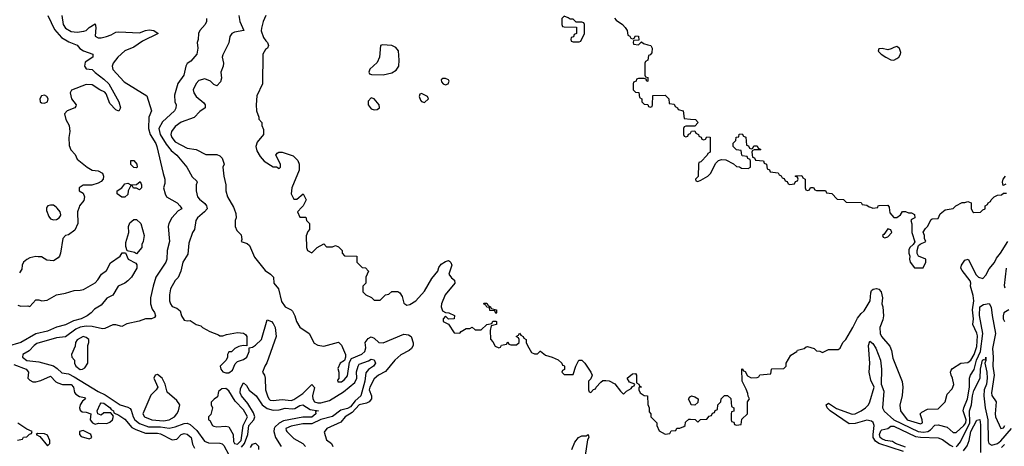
# Model space of a CAD drawing. Header units: inches. Extents: x 2380053 to 2584298, y 380219 to 546618.
# Tile 345 of 656: x 2545482 to 2552115, y 388391 to 391263. Entities that reach past the tile are written whole.
import ezdxf

# ---------------------------------------------------------------- set-up
doc = ezdxf.new("R2010")
doc.units = ezdxf.units.IN
doc.header["$MEASUREMENT"] = 0
for name, color, linetype in [('C5348', 7, 'Continuous'), ('C5349', 7, 'Continuous'), ('C5358', 7, 'Continuous'), ('C5359', 7, 'Continuous')]:
    doc.layers.add(name, color=color, linetype=linetype)

msp = doc.modelspace()

# ---------------------------------------------------------------- linework, layer by layer
at = {"layer": 'C5348', "color": 2}
for points, elevation in [([(2545882.2, 390000), (2545871, 389970), (2545874.8, 389890), (2545853.4, 389846.6), (2545810, 389815.3), (2545791, 389809), (2545772, 389790), (2545757.3, 389690), (2545750.8, 389670), (2545741.4, 389658.6), (2545710, 389639), (2545664.7, 389644.7), (2545630, 389666), (2545607.3, 389667.3), (2545590, 389668), (2545550, 389659), (2545530, 389649), (2545506.8, 389630), (2545498.8, 389610), (2545496.8, 389583.2), (2545481.4, 389558.6)], 2), ([(2546568, 390000), (2546574, 389990), (2546550, 389975.3), (2546507.3, 389930), (2546486, 389890), (2546482.8, 389870), (2546490.7, 389770), (2546474.8, 389710), (2546474, 389650), (2546466.8, 389630), (2546399.3, 389530), (2546380.5, 389470), (2546364, 389390), (2546362.8, 389350), (2546374.8, 389314.8), (2546390, 389292), (2546398, 389270), (2546390, 389258), (2546370, 389248.7), (2546330, 389248.7), (2546286.8, 389233.2), (2546203.6, 389216.4), (2546170, 389198), (2546130, 389209), (2546110, 389209), (2546056.8, 389183.2), (2546039.1, 389180.9), (2545970, 389198), (2545930, 389200.5), (2545890, 389193.7), (2545860.2, 389179.8), (2545790, 389127), (2545730, 389121.3), (2545597.8, 389082.2), (2545579.3, 389070), (2545545.7, 389034.3), (2545502.8, 389010), (2545502, 388990), (2545530, 388968.8), (2545610, 388960.5), (2545710, 388931.8), (2545735.6, 388915.6), (2545765.4, 388885.4), (2545810, 388878.3), (2545850, 388859.6), (2546010, 388759.6), (2546057.2, 388737.2), (2546158.8, 388670), (2546210, 388654.8), (2546225.5, 388645.5), (2546234.2, 388634.2), (2546245.7, 388590), (2546258, 388570), (2546290, 388543.9), (2546350, 388522.8), (2546430, 388522), (2546490, 388512.9), (2546530, 388521.5), (2546590, 388544.9), (2546610, 388545.7), (2546630, 388538.4), (2546676.3, 388496.3), (2546726.3, 388426.3), (2546754.2, 388414.2), (2546830, 388412.4), (2546847, 388407), (2546856.9, 388396.9), (2546890, 388333.4)], 6), ([(2545664.7, 390000), (2545662.8, 389997.2), (2545662, 389978), (2545677.5, 389937.5), (2545690, 389922.8), (2545710, 389914.8), (2545730, 389918.8), (2545748.7, 389930), (2545756.5, 389943.5), (2545759, 389950), (2545754, 389970), (2545734.8, 389994.8), (2545728.1, 390000)], 2), ([(2546742.3, 390000), (2546744, 389990), (2546727.3, 389970), (2546679.1, 389930), (2546668, 389910), (2546658.8, 389850), (2546646.8, 389830), (2546620.7, 389759.3), (2546615.9, 389684.1), (2546580.7, 389630), (2546567.3, 389570), (2546550, 389528), (2546530, 389508), (2546498.8, 389450), (2546490.7, 389410), (2546490.7, 389370), (2546497.3, 389350), (2546510, 389331), (2546539.8, 389319.8), (2546563.6, 389303.6), (2546571.3, 389270), (2546590, 389241), (2546610, 389236), (2546630, 389238), (2546670, 389211.3), (2546702, 389202), (2546714, 389190), (2546762.8, 389162.8), (2546822, 389142), (2546830, 389134), (2546850, 389134), (2546876.4, 389143.6), (2546950, 389158), (2546990, 389152), (2547003.6, 389143.6), (2547012, 389130), (2547012.7, 389067.3), (2546988.7, 389068.7), (2546958, 389062), (2546932, 389050), (2546910, 389028), (2546890, 389026), (2546882, 389010), (2546882, 388990), (2546872, 388970), (2546832, 388930), (2546838, 388910), (2546850, 388892), (2546870, 388884.7), (2546890, 388884.7), (2546916.5, 388903.5), (2546934.6, 388945.4), (2546950, 388962), (2546990, 388974.8), (2547012.7, 388990), (2547028.4, 389028.4), (2547027.3, 389052.7), (2547050, 389058), (2547070, 389071), (2547110, 389111), (2547150, 389242), (2547178, 389230), (2547190, 389218), (2547204, 389190), (2547210.7, 389130), (2547147.1, 388952.9), (2547133.4, 388930), (2547118.8, 388890), (2547131, 388870), (2547136, 388850), (2547139.1, 388770), (2547150.7, 388730), (2547160.7, 388710), (2547170, 388702), (2547190, 388699.1), (2547250, 388705.5), (2547310, 388699.3), (2547330, 388704.9), (2547390, 388746.7), (2547450, 388806.8), (2547467.3, 388787.3), (2547455.6, 388730), (2547456, 388710), (2547468.4, 388690), (2547490, 388683.9), (2547510, 388684.5), (2547570, 388700.2), (2547662.4, 388757.6), (2547739, 388821), (2547754, 388850), (2547752, 388892), (2547761.3, 388930), (2547770, 388944.9), (2547832.9, 388967.1), (2547850, 388978), (2547870, 388974), (2547878, 388950), (2547864.7, 388930), (2547832.2, 388907.8), (2547814.9, 388885.1), (2547806.7, 388830), (2547780.3, 388730), (2547742.3, 388697.7), (2547710, 388656.4), (2547690, 388645.3), (2547645.3, 388634.7), (2547590, 388592.1), (2547510, 388571.9), (2547450, 388541.6), (2547390, 388542.7), (2547310, 388527.3), (2547274.8, 388510), (2547278, 388498), (2547281, 388490), (2547330, 388442.8), (2547390.4, 388410.4), (2547406.8, 388390)], 10), ([(2546921.5, 390000), (2546927.3, 389990), (2546938.5, 389958.5), (2546940.7, 389930), (2546934, 389910), (2546934.8, 389870), (2546944.5, 389844.5), (2546974.4, 389814.4), (2546978, 389782), (2546974, 389770), (2547015.3, 389755.3), (2547030, 389742), (2547064.5, 389664.5), (2547135.3, 389575.3), (2547172, 389550), (2547192, 389530), (2547194, 389490), (2547224.7, 389450), (2547245.2, 389365.2), (2547271.3, 389330), (2547310.6, 389310.6), (2547319.8, 389299.8), (2547336, 389270), (2547346, 389230), (2547370, 389192), (2547432, 389150), (2547465.4, 389085.4), (2547490, 389072), (2547530, 389066), (2547630, 389092), (2547650, 389072), (2547676, 389010), (2547678, 388990), (2547671.3, 388968.7), (2547642, 388950), (2547625.4, 388914.6), (2547631.3, 388890), (2547632, 388848), (2547623.6, 388836.4), (2547624.7, 388824.7), (2547650, 388826), (2547670, 388841), (2547690, 388864.7), (2547703.1, 388956.9), (2547717.5, 388982.5), (2547788.1, 389011.9), (2547807, 389030), (2547813.8, 389053.8), (2547809.5, 389090), (2547830, 389117.3), (2547850, 389126.8), (2547870, 389118), (2547901, 389090), (2547930, 389086.4), (2548070, 389144.9), (2548100.6, 389140.6), (2548118.4, 389130), (2548132.5, 389087.5), (2548132.7, 389070), (2548120.7, 389050), (2548104.9, 389035.1), (2548050, 389006), (2548008.4, 388970), (2547945.5, 388894.5), (2547898.8, 388870), (2547870, 388845.2), (2547840.3, 388790), (2547837.1, 388770), (2547851.3, 388730), (2547851.2, 388711.1), (2547837.3, 388690), (2547819.3, 388680.7), (2547770, 388669.6), (2547721.2, 388618.8), (2547674, 388590), (2547645.8, 388554.2), (2547552, 388510), (2547534, 388486), (2547550, 388434), (2547582, 388410), (2547592, 388390)], 14), ([(2547383, 390000), (2547354, 389970), (2547370, 389934), (2547410, 389934), (2547414, 389910), (2547434, 389890), (2547434, 389850), (2547423.6, 389836.4), (2547412.7, 389807.3), (2547414, 389730), (2547422, 389710), (2547450, 389694), (2547486, 389730), (2547530, 389754), (2547550, 389734), (2547590, 389734), (2547610, 389742), (2547630, 389734), (2547654, 389710), (2547654, 389690), (2547670, 389674), (2547754, 389670), (2547754, 389630), (2547790, 389594), (2547811.6, 389591.6), (2547832, 389570), (2547814, 389530), (2547814, 389490), (2547794, 389470), (2547794, 389430), (2547814, 389410), (2547851.6, 389391.6), (2547870, 389374), (2547910, 389374), (2547946, 389410), (2547970, 389414), (2547990, 389432), (2548030, 389432), (2548043.6, 389423.6), (2548059.6, 389399.6), (2548070, 389354), (2548090, 389342), (2548110, 389346), (2548150, 389371), (2548210, 389436), (2548258.4, 389521.6), (2548299, 389570), (2548305.6, 389594.4), (2548322, 389618), (2548350, 389636), (2548370, 389641), (2548378, 389638), (2548387.3, 389627.3), (2548393.4, 389610), (2548374, 389550), (2548390, 389524.7), (2548412, 389510), (2548414, 389490), (2548347.3, 389410), (2548322.8, 389350), (2548321, 389330), (2548330, 389302), (2548350, 389292), (2548374, 389290), (2548411.6, 389271.6), (2548410, 389248), (2548370, 389246), (2548350, 389266), (2548334, 389250), (2548334, 389230), (2548370, 389214), (2548410, 389154), (2548447.3, 389152.7), (2548456.4, 389163.6), (2548490, 389184.7), (2548515.3, 389184.7), (2548530, 389192), (2548550, 389174), (2548590, 389174), (2548628.4, 389211.6), (2548662, 389218), (2548670, 389234), (2548690, 389234), (2548694, 389230), (2548694, 389210), (2548658, 389202), (2548652, 389170), (2548652.7, 389112.7), (2548670, 389094), (2548685.4, 389065.4), (2548710, 389054), (2548722, 389058), (2548728.4, 389071.6), (2548762, 389078), (2548770, 389094), (2548778, 389078), (2548790, 389074), (2548830, 389074), (2548846, 389090), (2548846, 389110), (2548842, 389122), (2548826, 389130), (2548842, 389138), (2548850, 389152), (2548858, 389138), (2548874, 389130), (2548878, 389118), (2548894, 389110), (2548894, 389090), (2548902, 389070), (2548930, 389022), (2548950, 389014), (2548970, 389014), (2548988.4, 389031.6), (2548991.6, 389031.6), (2549023.6, 389003.6), (2549070, 388992), (2549110, 388972), (2549134, 388950), (2549138, 388938), (2549150, 388934), (2549152.7, 388927.3), (2549152.7, 388907.3), (2549138, 388902), (2549134, 388890), (2549150, 388874), (2549210, 388874), (2549229.3, 388930.7), (2549249.2, 388970), (2549270, 388970.8), (2549290, 388951), (2549330.7, 388890), (2549338.8, 388870), (2549330, 388846), (2549314, 388830), (2549314, 388770), (2549318, 388758), (2549330, 388754), (2549347.3, 388772.7), (2549362, 388778), (2549366, 388790), (2549396.2, 388823.8), (2549410, 388833.4), (2549430, 388834.9), (2549452.3, 388832.3), (2549492.3, 388812.3), (2549530, 388761), (2549550, 388742), (2549570, 388762), (2549600.4, 388779.6), (2549610, 388794), (2549622, 388798), (2549626, 388810), (2549590, 388822), (2549575.3, 388850), (2549610, 388878.8), (2549630, 388882), (2549638, 388870), (2549638, 388818), (2549654, 388810), (2549658, 388798), (2549672, 388790), (2549654, 388786), (2549652, 388770), (2549662, 388750), (2549690, 388734), (2549711.6, 388731.6), (2549712.7, 388672.7), (2549722, 388650), (2549723.6, 388623.6), (2549734, 388610), (2549734, 388590), (2549774, 388550), (2549774, 388530), (2549790, 388494), (2549830, 388472), (2549862, 388478), (2549870, 388494), (2549902, 388498), (2549910, 388514), (2549930, 388514), (2549956.4, 388523.6), (2549966, 388530), (2549967.3, 388552.7), (2549990, 388574), (2550000, 388573.4)], 18), ([(2545470, 389341), (2545490, 389334.8), (2545536, 389336), (2545550, 389332), (2545590, 389378), (2545610, 389378), (2545630.7, 389370.7), (2545666.3, 389373.7), (2545730, 389411.3), (2545790, 389420.7), (2545850, 389438.8), (2545890, 389441), (2545912.9, 389447.1), (2545990, 389491), (2546009.4, 389510.6), (2546034, 389550), (2546066.6, 389573.4), (2546093.6, 389626.4), (2546158, 389670), (2546172.7, 389692.7), (2546194, 389694), (2546212, 389650), (2546263.6, 389623.6), (2546272, 389612), (2546271.3, 389590), (2546234.8, 389530), (2546210, 389504), (2546190, 389488.7), (2546144.7, 389470), (2546110, 389408), (2546070, 389388), (2546030, 389342), (2545986.4, 389313.6), (2545964.7, 389290), (2545936, 389270), (2545896, 389250), (2545845.5, 389234.5), (2545790, 389209.6), (2545730, 389192), (2545670, 389166), (2545590, 389147.8), (2545490, 389089.6), (2545398, 389062)], 2), ([(2545442.5, 388942.5), (2545526, 388910), (2545540.7, 388890), (2545536, 388850), (2545550, 388836), (2545570, 388826), (2545590, 388824.7), (2545625.6, 388834.4), (2545690, 388862.8), (2545725.3, 388825.3), (2545738.7, 388818.7), (2545770, 388807.7), (2545830, 388806.8), (2545844, 388790), (2545852.5, 388752.5), (2545860.9, 388740.9), (2545885.5, 388725.5), (2545919.8, 388719.8), (2545926, 388710), (2545905.5, 388694.5), (2545890.6, 388670), (2545886, 388650), (2545890, 388634), (2545902.8, 388622.8), (2545930, 388621), (2545962, 388610), (2545956, 388570), (2545972, 388550), (2545990, 388541), (2546013.6, 388546.4), (2546070, 388545.5), (2546090, 388553.4), (2546106.6, 388570), (2546114.6, 388594.6), (2546096.5, 388616.5), (2546050, 388616), (2546030, 388601.2), (2546008, 388610), (2546004, 388630), (2546024.4, 388675.6), (2546030, 388682.8), (2546050, 388681.6), (2546090.6, 388650), (2546098.5, 388638.5), (2546114, 388630), (2546116.9, 388616.9), (2546150, 388600.5), (2546190, 388572.7), (2546237.4, 388517.4), (2546263.6, 388503.6), (2546330, 388480.4), (2546410, 388479.5), (2546430, 388475.3), (2546510, 388434.8), (2546541.2, 388438.8), (2546570, 388470.7), (2546590, 388477.3), (2546610, 388473.4), (2546636.3, 388450), (2546646.2, 388406.2), (2546659.5, 388379.5)], 2), ([(2546975.4, 388384.6), (2546997.3, 388410), (2547019.8, 388470), (2547026.3, 388530), (2547059.7, 388570), (2547065.3, 388590), (2547057, 388617), (2547018.3, 388678.3), (2546975.8, 388730), (2546967.4, 388750), (2546970, 388781), (2546990, 388818), (2547010, 388801), (2547029.1, 388769.1), (2547074.4, 388730), (2547114.9, 388670), (2547150, 388645.3), (2547190, 388634.6), (2547230, 388637.4), (2547270, 388647.4), (2547317.7, 388642.3), (2547334.7, 388645.3), (2547370, 388666), (2547390, 388670.4), (2547438, 388638), (2547494, 388630), (2547474, 388626), (2547476, 388610), (2547450, 388586.6), (2547390, 388586), (2547258.4, 388561.6), (2547230, 388547.1), (2547201.2, 388518.8), (2547195.6, 388510), (2547194, 388490), (2547204.6, 388450), (2547244, 388390)], 6), ([(2550000, 388683.1), (2549988.4, 388708.4), (2549996.4, 388723.6), (2550000, 388725.8)], 18), ([(2545467.3, 388432.7), (2545502, 388438), (2545508.4, 388451.6), (2545530, 388454), (2545547.3, 388472.7), (2545562, 388478), (2545566, 388490), (2545530, 388506), (2545470, 388546)], 2), ([(2549202.4, 388370), (2549221.2, 388418.9), (2549246, 388450), (2549270, 388460.4), (2549298.4, 388461.6), (2549311.3, 388470), (2549316.3, 388450), (2549306.2, 388433.8), (2549290.8, 388330)], 14), ([(2547037, 388383), (2547050, 388404.7), (2547070, 388412), (2547091.2, 388391.1), (2547090.8, 388370)], 2)]:
    msp.add_lwpolyline(points, dxfattribs=dict(at, elevation=elevation))
for points, elevation in [([(2546270, 389686), (2546254.6, 389694.6), (2546206, 389706), (2546196.4, 389736.4), (2546196.4, 389763.6), (2546218, 389830), (2546215.3, 389870), (2546224.7, 389895.3), (2546250, 389918), (2546270, 389918), (2546298, 389890), (2546321, 389810), (2546314.8, 389770), (2546304.7, 389750), (2546304.7, 389730)], 2), ([(2548690, 389286), (2548682, 389302), (2548650, 389306), (2548646, 389326), (2548628.4, 389328.4), (2548622, 389342), (2548606, 389350), (2548610, 389354), (2548630, 389354), (2548638, 389338), (2548654, 389330), (2548658, 389318), (2548694, 389310), (2548694, 389290)], 18), ([(2545910, 389129), (2545870, 389108.7), (2545858.8, 389090), (2545854.8, 389065.2), (2545832, 389010), (2545834, 388990), (2545851.6, 388971.6), (2545852, 388950), (2545861, 388930), (2545890, 388907.3), (2545906, 388910), (2545920.4, 388919.6), (2545942, 388950), (2545942, 389070), (2545948.7, 389090), (2545948.7, 389110), (2545930, 389124)], 10), ([(2546410, 388874), (2546394, 388870), (2546384.7, 388850), (2546412, 388790), (2546402, 388770), (2546365.2, 388734.8), (2546310.7, 388610), (2546322.8, 388590), (2546372, 388570), (2546450, 388561.3), (2546490, 388568.8), (2546525.2, 388590), (2546541.2, 388610), (2546552.7, 388630), (2546562, 388670), (2546540.2, 388700.2), (2546474.6, 388754.6), (2546462, 388810), (2546442, 388850)], 10), ([(2546870, 388779), (2546842.8, 388777.2), (2546821, 388759), (2546815.3, 388724.7), (2546791.6, 388708.4), (2546772.7, 388687.3), (2546772, 388670), (2546782, 388650), (2546770, 388606), (2546754, 388590), (2546754, 388570), (2546763.6, 388563.6), (2546782, 388530), (2546790, 388526), (2546810, 388521), (2546870, 388526.8), (2546890, 388521), (2546920.4, 388470), (2546923.2, 388423.2), (2546930.3, 388410.3), (2546950, 388405.4), (2546974.2, 388430), (2546987.8, 388530), (2547015.8, 388590), (2546990, 388637), (2546934.5, 388694.5), (2546890, 388764)], 10), ([(2545910, 388497.2), (2545884.7, 388490), (2545884.7, 388470), (2545896.9, 388456.9), (2545950, 388441), (2545968, 388450), (2545962, 388470), (2545955.5, 388475.5)], 2), ([(2545602, 388478), (2545594, 388470), (2545618, 388458), (2545670, 388394), (2545686, 388410), (2545686, 388430), (2545670, 388466), (2545650, 388475.3)], 2)]:
    msp.add_lwpolyline(points, close=True, dxfattribs=dict(at, elevation=elevation))
at = {"layer": 'C5349', "color": 2}
for points, elevation in [([(2545672, 391290), (2545716.4, 391196.4), (2545763.1, 391143.1), (2545812.7, 391112.7), (2545870, 391090.7), (2545888.2, 391068.2), (2545912.4, 391052.4), (2545974, 391030), (2545974, 391010), (2545924.1, 390975.9), (2545918.8, 390950), (2545922.5, 390942.5), (2545931, 390931), (2545970, 390926.8), (2545990, 390906.8), (2546050, 390862.8), (2546082.8, 390830), (2546150.7, 390710), (2546161, 390670), (2546150, 390646), (2546130, 390655.3), (2546090, 390699), (2546063.7, 390763.7), (2546054.8, 390774.8), (2546022, 390790), (2545970, 390823.7), (2545930, 390827.3), (2545830.7, 390789.3), (2545822.8, 390770), (2545830.7, 390730.7), (2545862, 390690), (2545859.6, 390680.4), (2545854, 390670), (2545801, 390650), (2545784.9, 390630), (2545794, 390590), (2545816.3, 390550), (2545820.5, 390510), (2545814, 390470), (2545815.3, 390415.3), (2545826.4, 390386.4), (2545855.3, 390355.3), (2545870, 390324.7), (2545936, 390270), (2545970, 390250.6), (2546010, 390245.5), (2546041, 390230), (2546047.3, 390210), (2546044, 390190), (2546030, 390173.2), (2546010, 390161.2), (2545968.4, 390148.4), (2545910, 390148), (2545882, 390130), (2545882, 390110), (2545910, 390094), (2545918, 390070), (2545914.4, 390045.6), (2545886, 390010), (2545882.2, 390000)], 2), ([(2545765.3, 391290), (2545775.3, 391230), (2545790, 391204.9), (2545830, 391182.6), (2545870, 391178.7), (2545914.9, 391185.1), (2545929.5, 391190.5), (2545950, 391210.8), (2545990, 391234), (2545996, 391210), (2545991, 391151), (2546010, 391140.7), (2546030, 391140.5), (2546068, 391150), (2546098.9, 391161.1), (2546130, 391178.8), (2546150, 391180.7), (2546290, 391173.7), (2546330, 391190.3), (2546354.9, 391194.9), (2546384.7, 391190), (2546414, 391170), (2546310, 391118.4), (2546250, 391078.7), (2546190, 391053.3), (2546143.1, 391010), (2546112.4, 390970), (2546104.4, 390950), (2546110, 390927.3), (2546185.5, 390845.5), (2546338, 390750), (2546370.7, 390650), (2546352.4, 390607.6), (2546350.3, 390530), (2546361.6, 390490), (2546400.4, 390430), (2546406.4, 390410), (2546448.1, 390228.1), (2546460.7, 390190), (2546459.8, 390160.2), (2546451.3, 390130), (2546462.8, 390090), (2546471.3, 390070), (2546542, 390030), (2546562, 390010), (2546568, 390000)], 6), ([(2546958.8, 391290), (2546966, 391250), (2546992, 391190), (2546930, 391179), (2546912, 391170), (2546898, 391150), (2546890, 391106), (2546850, 391026), (2546846, 391010), (2546854, 390970), (2546852, 390950), (2546838, 390910), (2546841, 390870), (2546835.3, 390844.7), (2546810, 390818), (2546790, 390826), (2546768, 390850), (2546730, 390864), (2546690, 390853.2), (2546670, 390834), (2546650.8, 390790), (2546654.8, 390770), (2546670, 390746), (2546723.6, 390703.6), (2546732, 390690), (2546731.3, 390670), (2546695.3, 390644.7), (2546656.7, 390603.3), (2546570, 390572.3), (2546530, 390542.7), (2546505.5, 390510), (2546500.5, 390490), (2546506, 390470), (2546530, 390441.6), (2546610, 390398), (2546670, 390388.7), (2546735.2, 390355.2), (2546810, 390356.3), (2546830, 390346.8), (2546846.8, 390330), (2546858.8, 390290), (2546851, 390269), (2546856.3, 390210), (2546870.8, 390150), (2546871, 390110), (2546881, 390070), (2546921.5, 390000)], 14), ([(2547141, 391290), (2547122.8, 391250), (2547110, 391206), (2547108.3, 391188.3), (2547124, 391144), (2547139.6, 391119.6), (2547152, 391110), (2547158, 391090), (2547151.3, 391070), (2547138, 391062), (2547121, 391030), (2547117.3, 390830), (2547080.7, 390750), (2547076, 390690), (2547078, 390650), (2547092.7, 390607.3), (2547092.7, 390592.7), (2547114, 390570), (2547114, 390550), (2547123.6, 390523.6), (2547124.7, 390490), (2547082, 390438), (2547073.4, 390410), (2547079.9, 390379.9), (2547101.4, 390341.4), (2547130, 390311.3), (2547190, 390272), (2547212, 390272), (2547230, 390262), (2547238, 390270), (2547238, 390290), (2547208, 390350), (2547216.4, 390363.6), (2547228.8, 390371.1), (2547250, 390371.3), (2547325.4, 390345.4), (2547355.3, 390315.3), (2547364.7, 390290), (2547364.7, 390250), (2547316, 390130), (2547311.3, 390090), (2547330, 390054), (2547350, 390054), (2547391, 390091), (2547412, 390050), (2547391.3, 390008.7), (2547383, 390000)], 18), ([(2549490, 391272), (2549499.6, 391259.6), (2549542, 391230), (2549562, 391210), (2549574, 391190), (2549578, 391158), (2549592.7, 391152.7), (2549598, 391138), (2549610, 391134), (2549622, 391138), (2549630, 391154), (2549650, 391152), (2549654, 391126), (2549618, 391122), (2549614, 391110), (2549618, 391098), (2549650, 391094), (2549670, 391114), (2549683.6, 391103.6), (2549712.7, 391092.7), (2549734, 391090), (2549742, 391070), (2549739.6, 391040.4), (2549730, 391026), (2549718, 391022), (2549714, 390990), (2549698, 390982), (2549694, 390970), (2549694, 390890), (2549698, 390878), (2549712.7, 390872.7), (2549714, 390850), (2549707.3, 390847.3), (2549702, 390862), (2549690, 390866), (2549650, 390866), (2549638, 390862), (2549634, 390850), (2549618, 390842), (2549614, 390830), (2549614, 390790), (2549630, 390774), (2549652.7, 390772.7), (2549658, 390738), (2549674, 390730), (2549674, 390710), (2549690, 390694), (2549712.7, 390692.7), (2549718, 390678), (2549730, 390674), (2549742, 390678), (2549746, 390690), (2549747.3, 390752.7), (2549830, 390754), (2549854, 390730), (2549858, 390698), (2549890, 390694), (2549898, 390678), (2549914, 390670), (2549918, 390658), (2549952, 390650), (2549958, 390598), (2550000, 390593.6)], 22), ([(2546741, 391270), (2546741, 391250), (2546731, 391230), (2546696, 391190), (2546686, 391170), (2546684.7, 391130), (2546678, 391110), (2546682.8, 391070), (2546674.8, 391030), (2546635.9, 390984.1), (2546610, 390968), (2546601, 390950), (2546586.8, 390890), (2546546.8, 390833.2), (2546525.8, 390754.2), (2546527.3, 390710), (2546536.3, 390690), (2546533.5, 390666.5), (2546524, 390650), (2546443.9, 390576.1), (2546420.4, 390530), (2546428.7, 390490), (2546470, 390423.8), (2546503.2, 390383.2), (2546540.5, 390350), (2546607.3, 390270), (2546644, 390204), (2546676, 390176), (2546678, 390170), (2546671, 390150), (2546671, 390110), (2546681, 390070), (2546693.7, 390053.7), (2546730, 390026), (2546740.7, 390010), (2546742.3, 390000)], 10), ([(2550000, 390546), (2549970, 390546), (2549958, 390542), (2549954, 390530), (2549954, 390490), (2549958, 390478), (2549970, 390474), (2549982, 390478), (2549987.3, 390492.7), (2550000, 390497.3)], 22), ([(2545728.1, 390000), (2545710, 390014), (2545690, 390015.3), (2545671, 390009), (2545664.7, 390000)], 2)]:
    msp.add_lwpolyline(points, dxfattribs=dict(at, elevation=elevation))
for points, elevation in [([(2549150, 391286), (2549134, 391270), (2549134, 391230), (2549138, 391218), (2549150, 391214), (2549232.7, 391212.7), (2549234, 391170), (2549218, 391162), (2549212.7, 391147.3), (2549198, 391142), (2549194, 391130), (2549198, 391118), (2549210, 391114), (2549250, 391114), (2549262, 391118), (2549286, 391170), (2549286, 391230), (2549282, 391242), (2549270, 391246), (2549230, 391246), (2549210, 391266), (2549190, 391266), (2549176.4, 391276.4)], 22), ([(2547925.4, 391094.6), (2547912, 391088), (2547906.8, 391010), (2547890, 390975.3), (2547842, 390930), (2547834, 390910), (2547838, 390898), (2547852.7, 390892.7), (2547930, 390891), (2547990, 390906), (2548018, 390922), (2548037.2, 390950), (2548039.3, 390990), (2548033.2, 391053.2), (2548016, 391076), (2547990, 391089.3)], 22), ([(2548350, 390868), (2548332.7, 390867.3), (2548322, 390858), (2548323.6, 390843.6), (2548334, 390830), (2548350, 390824.7), (2548368, 390832), (2548375.3, 390850), (2548370, 390858)], 22), ([(2545650, 390754.5), (2545630, 390749.2), (2545618, 390730), (2545620.7, 390710), (2545630, 390703), (2545650, 390700.4), (2545669.2, 390710), (2545674.5, 390730), (2545664.8, 390744.8)], 2), ([(2548190, 390766), (2548178, 390762), (2548174, 390746), (2548182, 390722), (2548190, 390712), (2548210, 390704.7), (2548235.3, 390730), (2548230, 390746)], 22), ([(2547850, 390737.2), (2547830, 390715.3), (2547828.6, 390688.6), (2547850, 390663), (2547870, 390655.5), (2547890, 390657.3), (2547905.2, 390670), (2547902.7, 390690), (2547870, 390729.3)], 22), ([(2546270, 390266), (2546250, 390268), (2546230, 390288), (2546230, 390314), (2546250, 390314), (2546271.2, 390291.1), (2546274, 390270)], 2), ([(2546290, 390118), (2546270, 390128), (2546248.4, 390128.4), (2546242, 390142), (2546230, 390146), (2546212, 390110), (2546210, 390086), (2546190, 390068), (2546170, 390068.7), (2546138, 390090), (2546138, 390110), (2546169.3, 390130.7), (2546190, 390158), (2546210, 390162), (2546230, 390152), (2546270, 390154), (2546292.7, 390172.7), (2546302, 390150), (2546302, 390130), (2546296.9, 390123.1)], 2)]:
    msp.add_lwpolyline(points, close=True, dxfattribs=dict(at, elevation=elevation))
at = {"layer": 'C5358', "color": 2}
for points, elevation in [([(2551213.5, 390000), (2551230, 389994), (2551262, 389998), (2551262.7, 390000)], 22), ([(2551339.3, 390000), (2551339.6, 389999.6), (2551343.6, 389963.6), (2551371.6, 389931.6), (2551390, 389931.3), (2551415.3, 389950), (2551430, 389972), (2551450, 389971.3), (2551470, 389962), (2551490, 389962), (2551510, 389951.3), (2551512, 389930), (2551490, 389918), (2551486, 389910), (2551491.6, 389888.4), (2551492, 389830), (2551512, 389768), (2551502, 389750), (2551478, 389730), (2551472.7, 389712.7), (2551472, 389690), (2551478, 389670), (2551476, 389650), (2551481, 389630), (2551510, 389592), (2551567.3, 389592.7), (2551586, 389630), (2551586, 389650), (2551538, 389670), (2551528.4, 389688.4), (2551528, 389710), (2551538, 389742), (2551548.4, 389751.6), (2551586, 389770), (2551578, 389790), (2551578, 389810), (2551568.4, 389831.6), (2551583.1, 389856.9), (2551598, 389870), (2551623.1, 389916.9), (2551630, 389922), (2551670, 389924.7), (2551683.1, 389956.9), (2551717.2, 389982.8), (2551770, 389991.3), (2551778.7, 390000)], 22), ([(2551891.5, 390000), (2551891.3, 389990), (2551902, 389970), (2551910, 389964.7), (2551954, 389966), (2551970, 389982), (2551986, 389990), (2551986, 390000)], 22), ([(2550000, 388573.4), (2550031.6, 388571.6), (2550050, 388554), (2550068.4, 388571.6), (2550110, 388574), (2550127.3, 388592.7), (2550142, 388598), (2550150, 388614), (2550162, 388618), (2550167.3, 388632.7), (2550182, 388638), (2550186, 388670), (2550206, 388690), (2550208.4, 388711.6), (2550230, 388734), (2550250, 388734), (2550272.7, 388712.7), (2550278, 388658), (2550294, 388650), (2550292.7, 388627.3), (2550278, 388622), (2550274, 388610), (2550274, 388570), (2550278, 388558), (2550292.7, 388552.7), (2550298, 388538), (2550310, 388534), (2550342, 388538), (2550347.3, 388572.7), (2550386, 388610), (2550386, 388690), (2550398, 388710), (2550388.4, 388728.4), (2550387.3, 388747.3), (2550376.4, 388776.4), (2550348.4, 388828.4), (2550346, 388910), (2550350, 388912), (2550358, 388898), (2550370, 388894), (2550384.7, 388864.7), (2550410, 388852), (2550450, 388854), (2550462, 388858), (2550468.4, 388871.6), (2550542, 388878), (2550546, 388910), (2550550, 388912), (2550630, 388914), (2550646, 388930), (2550646, 388950), (2550676.4, 389003.6), (2550718, 389030), (2550722, 389038), (2550766, 389050), (2550780.4, 389059.6), (2550790, 389062), (2550834, 389050), (2550850, 389034), (2550871.6, 389031.6), (2550890, 389022), (2550930, 389042), (2550996.4, 389043.6), (2551008.4, 389051.6), (2551028, 389090), (2551048, 389110), (2551095.3, 389190), (2551126.3, 389253.7), (2551150, 389284.7), (2551170, 389302), (2551212.3, 389370), (2551215.3, 389424.7), (2551221.2, 389438.9), (2551231.4, 389448.5), (2551253.7, 389453.7), (2551270, 389448), (2551286, 389430), (2551293.4, 389390), (2551290.8, 389350), (2551297.3, 389330), (2551301, 389270), (2551296.8, 389243.2), (2551276.3, 389190), (2551279.1, 389150), (2551286.8, 389130), (2551344.5, 389064.5), (2551355.9, 389035.9), (2551364.5, 388984.5), (2551427.3, 388827.3), (2551430.8, 388790), (2551426, 388734), (2551411.2, 388668.9), (2551414.8, 388630), (2551460.7, 388570), (2551550, 388542), (2551564, 388550), (2551562.7, 388570), (2551549, 388610), (2551559.3, 388620.7), (2551598.6, 388641.4), (2551670, 388644), (2551716, 388690), (2551730, 388742), (2551763.1, 388776.9), (2551774, 388806), (2551766, 388850), (2551756, 388870), (2551753.2, 388890), (2551757.2, 388902.8), (2551766, 388914), (2551822, 388950), (2551870, 388954), (2551890, 388970.6), (2551912.8, 389010), (2551930, 389062.8), (2551934.3, 389134.3), (2551930, 389153.2), (2551902.9, 389210), (2551908.3, 389250), (2551900.4, 389310), (2551909.7, 389370), (2551905.9, 389405.9), (2551887.3, 389470), (2551889.4, 389490), (2551884.8, 389504.8), (2551830, 389575.3), (2551822.7, 389590), (2551826, 389610), (2551850, 389644.7), (2551870.9, 389650.9), (2551924.5, 389544.5), (2551942, 389530), (2551970, 389521), (2551990, 389542.8), (2552013.4, 389586.6), (2552050, 389628), (2552062, 389658), (2552090, 389690.7), (2552139.7, 389770)], 18), ([(2552127.4, 389590), (2552114.4, 389474.4), (2552118.8, 389458.8)], 18), ([(2551435.8, 388355.8), (2551269.9, 388409.9), (2551246.5, 388426.5), (2551232.5, 388450), (2551230.7, 388470), (2551237.4, 388530), (2551230.6, 388550.6), (2551219.6, 388559.6), (2551190, 388566.2), (2551110, 388545.3), (2551070, 388542.7), (2550942.7, 388630), (2550920.9, 388650), (2550914, 388670), (2550930, 388680.7), (2550985.1, 388645.1), (2551090, 388607.4), (2551110, 388610.4), (2551150, 388630.4), (2551179.5, 388650), (2551199.7, 388670), (2551210, 388690.8), (2551239.3, 388790), (2551216.2, 388836.2), (2551205.2, 388890), (2551209.3, 388950), (2551200.7, 389070), (2551210, 389098), (2551230, 389082), (2551250, 389050.8), (2551280.3, 388970), (2551288.7, 388910), (2551286, 388810), (2551302.8, 388762.8), (2551294, 388650), (2551306.4, 388626.4), (2551370.4, 388570), (2551534, 388490), (2551570, 388485.4), (2551599.3, 388490), (2551618, 388502), (2551646.3, 388533.7), (2551670, 388535.5), (2551730, 388519.3), (2551770, 388484), (2551790, 388483), (2551843.1, 388530), (2551855.8, 388550), (2551857, 388570), (2551837.7, 388630), (2551841.3, 388650), (2551867.2, 388710), (2551879.8, 388790), (2551880.7, 388850), (2551887.3, 388870), (2551911.9, 388908.1), (2551928.3, 388970), (2551953.6, 389030), (2551969.8, 389150), (2551947.6, 389272.4), (2551949.7, 389330), (2551974.5, 389345.5), (2552012.7, 389352.7), (2552027.1, 389327.1), (2552032.5, 389272.5), (2552055.3, 389150), (2552034.9, 389050), (2552040.2, 388990), (2552038.3, 388930), (2552046.7, 388870), (2552028.7, 388750), (2552030, 388734), (2552059.1, 388690), (2552053, 388610), (2552056.4, 388590), (2552091.6, 388511.6), (2552110, 388516), (2552118, 388530)], 14), ([(2552144.7, 389310), (2552111, 389289), (2552106.8, 389270), (2552107.3, 389250), (2552116, 389230)], 18), ([(2551790, 388390.3), (2551801.6, 388398.4), (2551819.8, 388420.2), (2551883, 388550), (2551879.4, 388630), (2551894.8, 388670), (2551899.8, 388730), (2551910, 388765.5), (2551952, 388850), (2551954, 388910), (2551968.3, 388970), (2551976, 388976), (2551988, 388972), (2551990, 388991), (2551990, 388968), (2551982.8, 388950), (2551997, 388890), (2551999.5, 388850), (2551994.7, 388810), (2551979, 388770), (2551976.5, 388730), (2551985.8, 388650), (2552003.9, 388570), (2552006.8, 388426.8), (2552010.7, 388410), (2552030, 388399.5), (2552070, 388410.2), (2552092, 388428), (2552163.5, 388510)], 10), ([(2550000, 388725.8), (2550008.8, 388731.1), (2550030, 388724.7), (2550052, 388710), (2550050, 388686), (2550030, 388668), (2550006, 388670), (2550000, 388683.1)], 18), ([(2551840.5, 388359.5), (2551865.7, 388394.3), (2551877.6, 388430), (2551888.7, 388490), (2551930, 388566), (2551950, 388571.3), (2551955.6, 388535.6), (2551954, 388350)], 6), ([(2551450, 388385.6), (2551382.7, 388410), (2551362.4, 388422.4), (2551315.3, 388430), (2551290, 388441.3), (2551278.4, 388450), (2551274.5, 388470), (2551284, 388496), (2551290, 388502), (2551330, 388511.3), (2551350, 388526.8), (2551370, 388526), (2551517.5, 388457.5), (2551550, 388452), (2551670, 388447.4), (2551697.8, 388437.8), (2551750, 388397.8), (2551767.7, 388390)], 10), ([(2552096.6, 388383.4), (2552117.2, 388402.7)], 6)]:
    msp.add_lwpolyline(points, dxfattribs=dict(at, elevation=elevation))
at = {"layer": 'C5358', "color": 2, "elevation": 22}
msp.add_lwpolyline([(2551330, 389855.3), (2551303.6, 389816.4), (2551294, 389810), (2551298, 389798), (2551310, 389794), (2551330, 389801), (2551357.2, 389830), (2551350, 389848)], close=True, dxfattribs=at)
at = {"layer": 'C5359', "color": 2, "elevation": 26}
msp.add_lwpolyline([(2551390, 391081.2), (2551370, 391076), (2551353.8, 391066.2), (2551330, 391060.7), (2551291.2, 391068.9), (2551270, 391066), (2551264.7, 391050), (2551284.7, 391030), (2551316, 391010), (2551350, 390992.7), (2551370, 390990.5), (2551390, 391000.5), (2551405.2, 391010), (2551416, 391030), (2551417.5, 391042.5), (2551410, 391068.7), (2551398.6, 391078.6)], close=True, dxfattribs=at)
at = {"layer": 'C5359', "color": 2, "elevation": 22}
for points in [[(2550000, 390593.6), (2550034, 390590), (2550052, 390570), (2550030, 390546), (2550000, 390546)], [(2550000, 390497.3), (2550002, 390498), (2550007.3, 390512.7), (2550030, 390514), (2550038, 390498), (2550054, 390490), (2550058, 390478), (2550072.7, 390472.7), (2550078, 390458), (2550090, 390454), (2550102, 390458), (2550110, 390474), (2550132.7, 390472.7), (2550134, 390370), (2550118, 390362), (2550114, 390350), (2550070, 390306), (2550058, 390302), (2550054, 390290), (2550052, 390208), (2550034, 390190), (2550038, 390178), (2550050, 390174), (2550070, 390182), (2550118, 390210), (2550138, 390230), (2550170, 390294), (2550190, 390314), (2550210, 390322), (2550239.6, 390319.6), (2550291.6, 390291.6), (2550310, 390274), (2550331.6, 390271.6), (2550343.6, 390263.6), (2550390, 390262), (2550406, 390270), (2550406, 390310), (2550402, 390322), (2550387.3, 390327.3), (2550382, 390342), (2550350, 390346), (2550346, 390350), (2550342, 390382), (2550310, 390386), (2550288, 390410), (2550288.4, 390431.6), (2550306, 390450), (2550308.8, 390471.1), (2550326, 390474), (2550330, 390492), (2550350, 390494), (2550358, 390478), (2550372.7, 390472.7), (2550378, 390418), (2550392.7, 390412.7), (2550398, 390398), (2550410, 390394), (2550422, 390398), (2550427.3, 390412.7), (2550450, 390414), (2550458, 390398), (2550474, 390390), (2550470, 390386), (2550430, 390386), (2550418, 390382), (2550414, 390370), (2550418, 390338), (2550432.7, 390332.7), (2550438, 390318), (2550492.7, 390312.7), (2550498, 390298), (2550514, 390290), (2550518, 390258), (2550532.7, 390252.7), (2550538, 390238), (2550592.7, 390232.7), (2550598, 390218), (2550612.7, 390212.7), (2550618, 390198), (2550632.7, 390192.7), (2550638, 390178), (2550652.7, 390172.7), (2550658, 390158), (2550670, 390154), (2550702, 390158), (2550707.3, 390172.7), (2550722, 390178), (2550726, 390190), (2550722, 390202), (2550707.3, 390207.3), (2550707.3, 390212.7), (2550750, 390214), (2550758, 390198), (2550774, 390190), (2550774, 390130), (2550778, 390118), (2550790, 390114), (2550802, 390118), (2550810, 390134), (2550830, 390134), (2550838, 390118), (2550850, 390114), (2550910, 390114), (2550918, 390098), (2550952.7, 390092.7), (2550990, 390054), (2551031.6, 390051.6), (2551050, 390034), (2551151.6, 390031.6), (2551158, 390018), (2551190, 390014), (2551203.6, 390003.6), (2551213.5, 390000)], [(2552124.7, 390155.3), (2552107.3, 390147.3), (2552102, 390170), (2552108, 390190), (2552122, 390210)], [(2551986, 390000), (2551986, 390010), (2552002, 390018), (2552006, 390030), (2552022, 390038), (2552026, 390050), (2552046, 390070), (2552070, 390082), (2552096.4, 390083.6), (2552110, 390094), (2552130, 390094)], [(2551262.7, 390000), (2551266, 390010), (2551272.7, 390012.7), (2551330, 390014), (2551339.3, 390000)], [(2551778.7, 390000), (2551789.4, 390010.6), (2551830, 390031.3), (2551850, 390031.3), (2551870, 390038), (2551892, 390030), (2551891.5, 390000)]]:
    msp.add_lwpolyline(points, dxfattribs=at)

doc.saveas('drawing.dxf')
